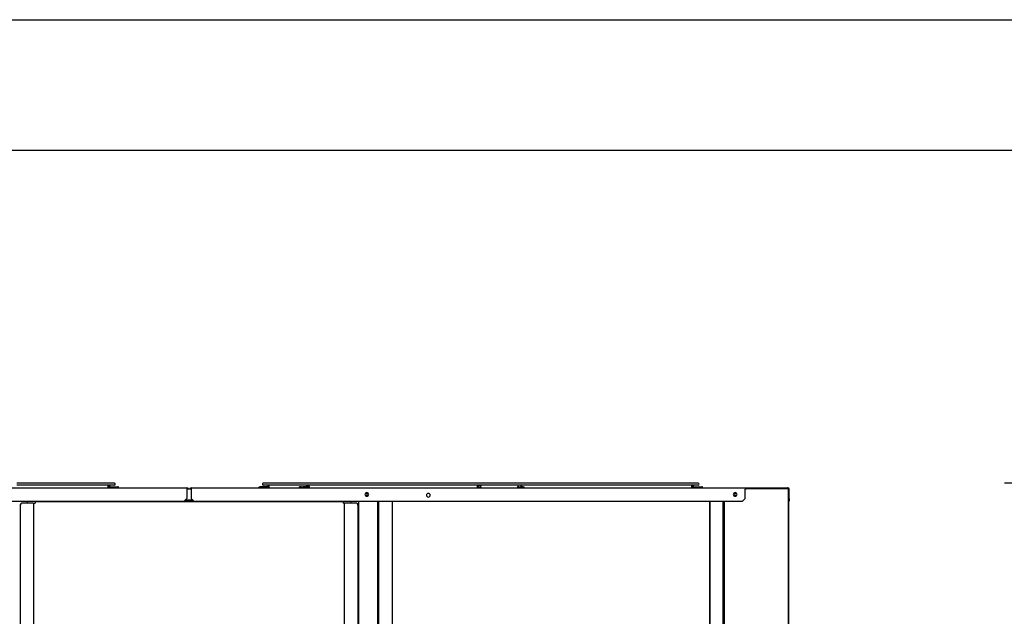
# Model space of a CAD drawing. Extents: x -156717 to 425753, y -51191 to 363295.
# Tile 266 of 502: x 132624 to 134482, y 113130 to 114257. Entities that reach past the tile are written whole.
import ezdxf

# ---------------------------------------------------------------- set-up
doc = ezdxf.new("R2010")
doc.units = 0
doc.header["$LTSCALE"] = 50
doc.layers.get('0').update_dxf_attribs({"linetype": 'CONTINUOUS'})
doc.layers.get('Defpoints').update_dxf_attribs({"linetype": 'CONTINUOUS'})
doc.layers.add('WL570---_TOEVOER', color=3, linetype='CONTINUOUS')
doc.styles.get("Standard").update_dxf_attribs({"font": 'ARIAL.TTF'})
doc.dimstyles.new('ISO-25', dxfattribs={"dimtxt": 2.5, "dimasz": 2.5, "dimexe": 1.25, "dimexo": 0.625, "dimtad": 1, "dimtih": 1, "dimdec": 4, "dimdsep": 46, "dimtxsty": 'Standard', "dimcen": 2.5, "dimadec": 0, "dimazin": 0, "dimtfac": 1, "dimtdec": 4, "dimtmove": 0, "dimatfit": 3, "dimfxl": 0, "dimtvp": 1, "dimtolj": 1, "dimtzin": 0, "dimarcsym": 0})

# ---------------------------------------------------------------- blocks, each defined once
blk = doc.blocks.new('*D172')
at = {"layer": 'Defpoints', "color": 0, "transparency": 16777216}
for p in [(134545.3, 113381.5), (135940.4, 113381.5), (135156.7, 112051.7)]:
    blk.add_point(p, dxfattribs=at)
at = {"layer": 'WL570---_TOEVOER', "color": 0, "lineweight": -2, "transparency": 16777216}
for p, q in [((135909.1, 113381.5), (134482.8, 113381.5)), ((134545.3, 113256.5), (134545.3, 112794.1)), ((134545.3, 112176.7), (134545.3, 112603.9)), ((135125.5, 112051.7), (134482.8, 112051.7))]:
    blk.add_line(p, q, dxfattribs=at)
at = {"layer": 'WL570---_TOEVOER', "color": 0, "transparency": 16777216}
for points in [[(134524.4, 113256.5), (134566.1, 113256.5), (134545.3, 113381.5)], [(134524.4, 112176.7), (134566.1, 112176.7), (134545.3, 112051.7)]]:
    blk.add_solid(points, dxfattribs=at)
at = {"layer": 'WL570---_TOEVOER', "color": 0, "transparency": 16777216, "insert": (134545.3, 112699), "char_height": 125, "attachment_point": 5}
blk.add_mtext('\\A1;1330 HT', dxfattribs=at)

msp = doc.modelspace()

# ---------------------------------------------------------------- linework, layer by layer
at = {"color": 7, "linetype": 'Continuous'}
for p, q in [((131139.19098, 114257.1833), (141479.15977, 114257.1833)), ((131385.38072, 114010.99357), (141232.97004, 114010.99357)), ((132624.97104, 113381.48072), (132618.27608, 113381.48072)), ((132624.97104, 113378.08023), (132618.27608, 113378.08023)), ((132632.14667, 113381.48072), (132624.97104, 113381.48072)), ((132632.14667, 113378.08023), (132624.97104, 113378.08023)), ((132636.44084, 113381.48072), (132632.14667, 113381.48072)), ((132636.44084, 113378.08023), (132632.14667, 113378.08023)), ((132647.06253, 113381.48072), (132636.44084, 113381.48072)), ((132647.06253, 113378.08023), (132636.44084, 113378.08023)), ((132647.91065, 113381.48072), (132647.06253, 113381.48072)), ((132647.91065, 113378.08023), (132647.06253, 113378.08023)), ((132659.38045, 113381.48072), (132647.91065, 113381.48072)), ((132659.38045, 113378.08023), (132647.91065, 113378.08023)), ((132660.99017, 113381.48072), (132659.38045, 113381.48072)), ((132660.99017, 113378.08023), (132659.38045, 113378.08023)), ((132670.85025, 113381.48072), (132660.99017, 113381.48072)), ((132670.85025, 113378.08023), (132660.99017, 113378.08023)), ((132674.91781, 113381.48072), (132670.85025, 113381.48072)), ((132674.91781, 113378.08023), (132670.85025, 113378.08023)), ((132682.32006, 113381.48072), (132674.91781, 113381.48072)), ((132682.32006, 113378.08023), (132674.91781, 113378.08023)), ((132688.84545, 113381.48072), (132682.32006, 113381.48072)), ((132688.84545, 113378.08023), (132682.32006, 113378.08023)), ((132693.00133, 113381.48072), (132688.84545, 113381.48072)), ((132693.00133, 113378.08023), (132688.84545, 113378.08023)), ((132693.78986, 113381.48072), (132693.00133, 113381.48072)), ((132693.78986, 113378.08023), (132693.00133, 113378.08023)), ((132703.62202, 113381.48072), (132693.78986, 113381.48072)), ((132703.62202, 113378.08023), (132693.78986, 113378.08023)), ((132705.25966, 113381.48072), (132703.62202, 113381.48072)), ((132705.25966, 113378.08023), (132703.62202, 113378.08023)), ((132716.72947, 113381.48072), (132705.25966, 113381.48072)), ((132716.72947, 113378.08023), (132705.25966, 113378.08023)), ((132717.58769, 113381.48072), (132716.72947, 113381.48072)), ((132717.58769, 113378.08023), (132716.72947, 113378.08023)), ((132728.19927, 113381.48072), (132717.58769, 113381.48072)), ((132728.19927, 113378.08023), (132717.58769, 113378.08023)), ((132731.55337, 113381.48072), (132728.19927, 113381.48072)), ((132731.55337, 113378.08023), (132728.19927, 113378.08023)), ((132732.4379, 113381.48072), (132731.55337, 113381.48072)), ((132732.4379, 113378.08023), (132731.55337, 113378.08023)), ((132745.51904, 113381.48072), (132732.4379, 113381.48072)), ((132745.51904, 113378.08023), (132732.4379, 113378.08023)), ((132746.43994, 113381.48072), (132745.51904, 113381.48072)), ((132746.43994, 113378.08023), (132745.51904, 113378.08023)), ((132757.13237, 113381.48072), (132746.43994, 113381.48072)), ((132757.13237, 113378.08023), (132746.43994, 113378.08023)), ((132759.48471, 113381.48072), (132757.13237, 113381.48072)), ((132759.48471, 113378.08023), (132757.13237, 113378.08023)), ((132760.44198, 113381.48072), (132759.48471, 113381.48072)), ((132760.44198, 113378.08023), (132759.48471, 113378.08023)), ((132774.0799, 113381.48072), (132760.44198, 113381.48072)), ((132774.0799, 113378.08023), (132760.44198, 113378.08023)), ((132774.44402, 113381.48072), (132774.0799, 113381.48072)), ((132774.44402, 113378.08023), (132774.0799, 113378.08023)), ((132788.06862, 113378.08017), (132774.0799, 113378.08017)), ((132788.06862, 113381.48072), (132774.44402, 113381.48072)), ((132788.06862, 113378.08023), (132774.44402, 113378.08023)), ((132788.44606, 113381.48072), (132788.06862, 113381.48072)), ((132788.44606, 113378.08023), (132788.06862, 113378.08023)), ((132789.90615, 113378.08017), (132788.06862, 113378.08017)), ((132794.17493, 113381.48072), (132788.44606, 113381.48072)), ((132789.90615, 113378.08023), (132788.44606, 113378.08023)), ((132789.16554, 113376.83005), (132789.78943, 113376.72502)), ((132789.16554, 113374.32968), (132790.51543, 113374.00278)), ((132789.78943, 113376.72502), (132790.81292, 113375.98642)), ((132789.90615, 113378.08017), (132789.90595, 113378.08017)), ((132791.4224, 113377.44941), (132789.90595, 113378.08017)), ((132794.17493, 113378.08023), (132789.90615, 113378.08023)), ((132790.51543, 113374.00278), (132791.37878, 113373.49605)), ((132790.81292, 113375.98642), (132791.22751, 113375.54428)), ((132791.22751, 113375.54428), (132792.25448, 113374.79078)), ((132791.37878, 113373.49605), (132791.52614, 113373.41614)), ((132793.06013, 113376.12034), (132791.4224, 113377.44941)), ((132791.52614, 113373.41614), (132792.89495, 113373.0795)), ((132792.25448, 113374.79078), (132792.89495, 113374.67973)), ((132792.89495, 113374.67973), (132800.06571, 113374.67973)), ((132793.60044, 113375.77106), (132793.06013, 113376.12034)), ((132794.30943, 113375.31272), (132793.60044, 113375.77106)), ((132802.05733, 113381.48072), (132794.17493, 113381.48072)), ((132802.05733, 113378.08023), (132794.17493, 113378.08023)), ((132800.06571, 113374.67973), (132800.60595, 113374.67973)), ((132800.60595, 113374.67973), (132805.11273, 113374.67973)), ((132805.11273, 113374.67973), (132808.95843, 113374.67973)), ((132810.32671, 113374.67973), (132808.95843, 113374.67973)), ((132810.32671, 113374.67973), (132810.50755, 113374.67973)), ((132810.50766, 113373.0795), (132810.50766, 113374.67973)), ((132939.46807, 113371.37925), (132947.46924, 113371.37925)), ((133075.42951, 113373.0795), (133075.42951, 113374.67973)), ((133075.42962, 113374.67973), (133077.40374, 113374.67973)), ((133089.62153, 113374.67973), (133077.40374, 113374.67973)), ((133084.55544, 113381.48072), (133083.87984, 113381.48072)), ((133084.55544, 113378.08023), (133083.87984, 113378.08023)), ((133097.86855, 113381.48072), (133084.55544, 113381.48072)), ((133097.86855, 113378.08023), (133084.55544, 113378.08023)), ((133090.36261, 113374.79091), (133089.62153, 113374.67973)), ((133091.5129, 113373.41623), (133089.62153, 113373.0795)), ((133091.62771, 113375.31271), (133090.36261, 113374.79091)), ((133092.14772, 113373.61012), (133091.5129, 113373.41623)), ((133092.33911, 113375.77105), (133091.62771, 113375.31271)), ((133092.0689, 113375.54437), (133091.62771, 113375.31271)), ((133092.88195, 113375.98632), (133092.0689, 113375.54437)), ((133093.26471, 113373.95127), (133092.14772, 113373.61012)), ((133093.45352, 113376.58985), (133092.85503, 113376.10344)), ((133094.57134, 113376.72489), (133092.88195, 113375.98632)), ((133094.4112, 113373.41623), (133093.04222, 113373.0795)), ((133093.43304, 113374.00268), (133093.26471, 113373.95127)), ((133095.29042, 113374.32968), (133093.43304, 113374.00268)), ((133094.47299, 113377.4184), (133093.45352, 113376.58985)), ((133094.56003, 113373.49698), (133094.4112, 113373.41623)), ((133096.03086, 113378.08017), (133094.47299, 113377.4184)), ((133095.29042, 113376.83005), (133094.57134, 113376.72489)), ((133096.03086, 113378.08017), (133096.03102, 113378.08017)), ((133097.49111, 113378.08017), (133096.03102, 113378.08017)), ((133097.86855, 113378.08017), (133097.49111, 113378.08017)), ((133107.7189, 113381.48072), (133097.86855, 113381.48072)), ((133107.7189, 113378.08023), (133097.86855, 113378.08023)), ((133111.49315, 113378.08017), (133097.86855, 113378.08017)), ((133111.85726, 113381.48072), (133107.7189, 113381.48072)), ((133111.85726, 113378.08023), (133107.7189, 113378.08023)), ((133126.45246, 113381.48072), (133111.85726, 113381.48072)), ((133126.45246, 113378.08023), (133111.85726, 113378.08023)), ((133140.41813, 113381.48072), (133126.45246, 113381.48072)), ((133140.41813, 113378.08023), (133126.45246, 113378.08023)), ((133154.3838, 113381.48072), (133140.41813, 113381.48072)), ((133154.3838, 113378.08023), (133140.41813, 113378.08023)), ((133151.50488, 113374.67973), (133151.50488, 113373.0795)), ((133151.50567, 113374.67973), (133152.20685, 113374.67973)), ((133154.77838, 113374.67973), (133152.20685, 113374.67973)), ((133159.53469, 113381.48072), (133154.3838, 113381.48072)), ((133159.53469, 113378.08023), (133154.3838, 113378.08023)), ((133154.77838, 113374.67973), (133159.00549, 113374.67973)), ((133161.85375, 113374.67973), (133159.00549, 113374.67973)), ((133168.34948, 113381.48072), (133159.53469, 113381.48072)), ((133168.34948, 113378.08023), (133159.53469, 113378.08023)), ((133168.96551, 113374.67973), (133161.85375, 113374.67973)), ((133167.0639, 113376.84185), (133165.23238, 113375.68847)), ((133168.06902, 113377.54211), (133167.0639, 113376.84185)), ((133169.57851, 113378.08017), (133168.06902, 113377.54211)), ((133169.2077, 113381.48072), (133168.34948, 113381.48072)), ((133169.2077, 113378.08023), (133168.34948, 113378.08023)), ((133169.43466, 113374.79097), (133168.96551, 113374.67973)), ((133169.49617, 113373.29274), (133168.96551, 113373.0795)), ((133180.6775, 113381.48072), (133169.2077, 113381.48072)), ((133169.58189, 113378.08023), (133169.2077, 113378.08023)), ((133169.90994, 113375.54441), (133169.43466, 113374.79097)), ((133169.80359, 113373.41628), (133169.49617, 113373.29274)), ((133169.58189, 113378.08017), (133169.57851, 113378.08017)), ((133180.6775, 113378.08023), (133169.58189, 113378.08023)), ((133180.6775, 113378.08017), (133169.58189, 113378.08017)), ((133170.155, 113374.01781), (133169.80359, 113373.41628)), ((133170.03565, 113375.98628), (133169.90994, 113375.54441)), ((133170.51523, 113376.72483), (133170.03565, 113375.98628)), ((133170.97377, 113374.32968), (133170.155, 113374.01781)), ((133170.97377, 113376.83005), (133170.51523, 113376.72483)), ((133182.31515, 113381.48072), (133180.6775, 113381.48072)), ((133182.31515, 113378.08023), (133180.6775, 113378.08023)), ((133192.14731, 113381.48072), (133182.31515, 113381.48072)), ((133192.14731, 113378.08023), (133182.31515, 113378.08023)), ((133197.09172, 113381.48072), (133192.14731, 113381.48072)), ((133197.09172, 113378.08023), (133192.14731, 113378.08023)), ((133203.61711, 113381.48072), (133197.09172, 113381.48072)), ((133203.61711, 113378.08023), (133197.09172, 113378.08023)), ((133211.01936, 113381.48072), (133203.61711, 113381.48072)), ((133211.01936, 113378.08023), (133203.61711, 113378.08023)), ((133215.08691, 113381.48072), (133211.01936, 113381.48072)), ((133215.08691, 113378.08023), (133211.01936, 113378.08023)), ((133224.947, 113381.48072), (133215.08691, 113381.48072)), ((133224.947, 113378.08023), (133215.08691, 113378.08023)), ((133226.55672, 113381.48072), (133224.947, 113381.48072)), ((133226.55672, 113378.08023), (133224.947, 113378.08023)), ((133236.15987, 113381.48072), (133226.55672, 113381.48072)), ((133236.15987, 113378.08023), (133226.55672, 113378.08023)), ((133238.02652, 113381.48072), (133236.15987, 113381.48072)), ((133238.02652, 113378.08023), (133236.15987, 113378.08023)), ((133238.87464, 113381.48072), (133238.02652, 113381.48072)), ((133238.87464, 113378.08023), (133238.02652, 113378.08023)), ((133249.49632, 113381.48072), (133238.87464, 113381.48072)), ((133249.49632, 113378.08023), (133238.87464, 113378.08023)), ((133253.79049, 113381.48072), (133249.49632, 113381.48072)), ((133253.79049, 113378.08023), (133249.49632, 113378.08023)), ((133260.96613, 113381.48072), (133253.79049, 113381.48072)), ((133260.96613, 113378.08023), (133253.79049, 113378.08023)), ((133267.66108, 113381.48072), (133260.96613, 113381.48072)), ((133267.66108, 113378.08023), (133260.96613, 113378.08023)), ((133272.43593, 113381.48072), (133267.66108, 113381.48072)), ((133272.43593, 113378.08023), (133267.66108, 113378.08023)), ((133281.53167, 113381.48072), (133272.43593, 113381.48072)), ((133281.53167, 113378.08023), (133272.43593, 113378.08023)), ((133282.06122, 113381.48072), (133281.53167, 113381.48072)), ((133282.06122, 113378.08023), (133281.53167, 113378.08023)), ((133283.90573, 113381.48072), (133282.06122, 113381.48072)), ((133283.90573, 113378.08023), (133282.06122, 113378.08023)), ((133295.37554, 113381.48072), (133283.90573, 113381.48072)), ((133295.37554, 113378.08023), (133283.90573, 113378.08023)), ((133296.56618, 113381.48072), (133295.37554, 113381.48072)), ((133296.56618, 113378.08023), (133295.37554, 113378.08023)), ((133306.84534, 113381.48072), (133296.56618, 113381.48072)), ((133306.84534, 113378.08023), (133296.56618, 113378.08023)), ((133310.3555, 113381.48072), (133306.84534, 113381.48072)), ((133310.3555, 113378.08023), (133306.84534, 113378.08023)), ((133318.31514, 113381.48072), (133310.3555, 113381.48072)), ((133318.31514, 113378.08023), (133310.3555, 113378.08023)), ((133324.14482, 113381.48072), (133318.31514, 113381.48072)), ((133324.14482, 113378.08023), (133318.31514, 113378.08023)), ((133329.78495, 113381.48072), (133324.14482, 113381.48072)), ((133329.78495, 113378.08023), (133324.14482, 113378.08023)), ((133335.72808, 113381.48072), (133329.78495, 113381.48072)), ((133335.72808, 113378.08023), (133329.78495, 113378.08023)), ((133341.25475, 113381.48072), (133335.72808, 113381.48072)), ((133341.25475, 113378.08023), (133335.72808, 113378.08023)), ((133349.71226, 113381.48072), (133341.25475, 113381.48072)), ((133349.71226, 113378.08023), (133341.25475, 113378.08023)), ((133352.72455, 113381.48072), (133349.71226, 113381.48072)), ((133352.72455, 113378.08023), (133349.71226, 113378.08023)), ((133364.02656, 113381.48072), (133352.72455, 113381.48072)), ((133364.02656, 113378.08023), (133352.72455, 113378.08023)), ((133377.97532, 113381.48072), (133364.02656, 113381.48072)), ((133377.97532, 113378.08023), (133364.02656, 113378.08023)), ((133384.7821, 113381.48072), (133377.97532, 113381.48072)), ((133384.7821, 113378.08023), (133377.97532, 113378.08023)), ((133392.377, 113381.48072), (133384.7821, 113381.48072)), ((133392.377, 113378.08023), (133384.7821, 113378.08023)), ((133406.26389, 113381.48072), (133392.377, 113381.48072)), ((133406.26389, 113378.08023), (133392.377, 113378.08023)), ((133420.67004, 113381.48072), (133406.26389, 113381.48072)), ((133420.67004, 113378.08023), (133406.26389, 113378.08023)), ((133435.09094, 113381.48072), (133420.67004, 113381.48072)), ((133435.09094, 113378.08023), (133420.67004, 113378.08023)), ((133448.7341, 113381.48072), (133435.09094, 113381.48072)), ((133448.7341, 113378.08023), (133435.09094, 113378.08023)), ((133495.60679, 113381.48072), (133448.7341, 113381.48072)), ((133486.38736, 113378.08023), (133448.7341, 113378.08023)), ((133495.60679, 113378.08023), (133486.38736, 113378.08023)), ((133487.77923, 113376.83005), (133486.38736, 113378.08017)), ((133486.38736, 113373.07955), (133487.77923, 113374.32968)), ((133487.97014, 113376.01405), (133487.77923, 113376.83005)), ((133487.77923, 113374.32968), (133487.97014, 113375.14568)), ((133487.97014, 113375.14568), (133487.97014, 113376.01405)), ((133489.88721, 113376.01405), (133490.17969, 113376.83005)), ((133489.88721, 113375.14568), (133489.88721, 113376.01405)), ((133490.17969, 113374.32968), (133489.88721, 113375.14568)), ((133490.17969, 113376.83005), (133492.31218, 113378.08017)), ((133492.31218, 113373.07955), (133490.17969, 113374.32968)), ((133492.31218, 113378.08017), (133493.85561, 113377.17537)), ((133493.85561, 113373.98436), (133492.31218, 113373.07955)), ((133493.65317, 113376.83005), (133493.36068, 113376.01405)), ((133493.36068, 113376.01405), (133493.36068, 113375.14568)), ((133493.36068, 113375.14568), (133493.65317, 113374.32968)), ((133495.78565, 113378.08017), (133493.65317, 113376.83005)), ((133493.65317, 113374.32968), (133495.78565, 113373.07955)), ((133532.14505, 113381.48072), (133495.60679, 113381.48072)), ((133495.78565, 113378.08023), (133495.60679, 113378.08023)), ((133503.44721, 113378.08023), (133495.78565, 113378.08023)), ((133532.14505, 113378.08023), (133503.44721, 113378.08023)), ((133539.36372, 113381.48072), (133532.14505, 113381.48072)), ((133539.36372, 113378.08023), (133532.14505, 113378.08023)), ((133543.61485, 113381.48072), (133539.36372, 113381.48072)), ((133543.61485, 113378.08023), (133539.36372, 113378.08023)), ((133553.00689, 113381.48072), (133543.61485, 113381.48072)), ((133553.00689, 113378.08023), (133543.61485, 113378.08023)), ((133555.08465, 113381.48072), (133553.00689, 113381.48072)), ((133555.08465, 113378.08023), (133553.00689, 113378.08023)), ((133566.55446, 113381.48072), (133555.08465, 113381.48072)), ((133566.55446, 113378.08023), (133555.08465, 113378.08023)), ((133563.51562, 113374.70288), (133563.51367, 113374.31642)), ((133563.51367, 113374.31642), (133563.51657, 113373.09158)), ((133563.51562, 113374.70288), (133563.54339, 113374.67973)), ((133563.54339, 113374.67973), (133565.80115, 113374.67973)), ((133564.28587, 113375.54428), (133563.55998, 113374.79078)), ((133564.64269, 113375.88675), (133564.28587, 113375.54428)), ((133564.74654, 113375.98642), (133564.64269, 113375.88675)), ((133565.28015, 113376.51885), (133564.74654, 113375.98642)), ((133565.45982, 113376.73228), (133565.26679, 113376.50461)), ((133565.26679, 113376.50461), (133565.28015, 113376.51885)), ((133565.4613, 113376.73432), (133565.45982, 113376.73228)), ((133565.47842, 113376.76189), (133565.46081, 113376.73355)), ((133565.4673, 113376.83005), (133565.47842, 113376.76189)), ((133565.80115, 113374.67973), (133569.27703, 113374.67973)), ((133567.42778, 113381.48072), (133566.55446, 113381.48072)), ((133567.42778, 113378.08023), (133566.55446, 113378.08023)), ((133567.42778, 113378.08017), (133566.55446, 113378.08017)), ((133578.02426, 113381.48072), (133567.42778, 113381.48072)), ((133567.59978, 113378.08023), (133567.42778, 113378.08023)), ((133567.59978, 113378.08017), (133567.42778, 113378.08017)), ((133578.02426, 113378.08023), (133567.59978, 113378.08023)), ((133567.6034, 113378.08017), (133567.59978, 113378.08017)), ((133568.60432, 113377.86815), (133567.6034, 113378.08017)), ((133569.67249, 113377.12098), (133568.60432, 113377.86815)), ((133573.21683, 113374.67973), (133569.27703, 113374.67973)), ((133570.96126, 113376.14056), (133569.67249, 113377.12098)), ((133570.94449, 113376.15119), (133570.96126, 113376.14056)), ((133570.94449, 113376.15119), (133571.20248, 113375.98642)), ((133571.20248, 113375.98642), (133571.89007, 113375.54428)), ((133571.89007, 113375.54428), (133573.1211, 113374.79078)), ((133573.21683, 113374.67973), (133575.69437, 113374.67973)), ((133575.69625, 113373.0795), (133575.69625, 113374.67973)), ((133581.83394, 113381.48072), (133578.02426, 113381.48072)), ((133581.83394, 113378.08023), (133578.02426, 113378.08023)), ((133589.49406, 113381.48072), (133581.83394, 113381.48072)), ((133589.49406, 113378.08023), (133581.83394, 113378.08023)), ((133595.72083, 113381.48072), (133589.49406, 113381.48072)), ((133595.72083, 113378.08023), (133589.49406, 113378.08023)), ((133600.96387, 113381.48072), (133595.72083, 113381.48072)), ((133600.96387, 113378.08023), (133595.72083, 113378.08023)), ((133606.31594, 113381.48072), (133600.96387, 113381.48072)), ((133606.31594, 113378.08023), (133600.96387, 113378.08023)), ((133610.12251, 113381.48072), (133606.31594, 113381.48072)), ((133610.12251, 113378.08023), (133606.31594, 113378.08023)), ((133612.43367, 113381.48072), (133610.12251, 113381.48072)), ((133612.43367, 113378.08023), (133610.12251, 113378.08023)), ((133623.90347, 113381.48072), (133612.43367, 113381.48072)), ((133623.90347, 113378.08023), (133612.43367, 113378.08023)), ((133624.07127, 113381.48072), (133623.90347, 113381.48072)), ((133624.07127, 113378.08023), (133623.90347, 113378.08023)), ((133635.37328, 113381.48072), (133624.07127, 113381.48072)), ((133635.37328, 113378.08023), (133624.07127, 113378.08023)), ((133638.38557, 113381.48072), (133635.37328, 113381.48072)), ((133638.38557, 113378.08023), (133635.37328, 113378.08023)), ((133646.84308, 113381.48072), (133638.38557, 113381.48072)), ((133646.84308, 113378.08023), (133638.38557, 113378.08023)), ((133652.36974, 113381.48072), (133646.84308, 113381.48072)), ((133652.36974, 113378.08023), (133646.84308, 113378.08023)), ((133658.31288, 113381.48072), (133652.36974, 113381.48072)), ((133658.31288, 113378.08023), (133652.36974, 113378.08023)), ((133663.95301, 113381.48072), (133658.31288, 113381.48072)), ((133663.95301, 113378.08023), (133658.31288, 113378.08023)), ((133669.78269, 113381.48072), (133663.95301, 113381.48072)), ((133669.78269, 113378.08023), (133663.95301, 113378.08023)), ((133677.74233, 113381.48072), (133669.78269, 113381.48072)), ((133677.74233, 113378.08023), (133669.78269, 113378.08023)), ((133681.25249, 113381.48072), (133677.74233, 113381.48072)), ((133681.25249, 113378.08023), (133677.74233, 113378.08023)), ((133691.53164, 113381.48072), (133681.25249, 113381.48072)), ((133691.53164, 113378.08023), (133681.25249, 113378.08023)), ((133692.72229, 113381.48072), (133691.53164, 113381.48072)), ((133692.72229, 113378.08023), (133691.53164, 113378.08023)), ((133704.1921, 113381.48072), (133692.72229, 113381.48072)), ((133704.1921, 113378.08023), (133692.72229, 113378.08023)), ((133706.56616, 113381.48072), (133704.1921, 113381.48072)), ((133706.56616, 113378.08023), (133704.1921, 113378.08023)), ((133708.69877, 113381.48072), (133706.56616, 113381.48072)), ((133708.69877, 113378.08023), (133706.56616, 113378.08023)), ((133715.6619, 113381.48072), (133708.69877, 113381.48072)), ((133715.6619, 113378.08023), (133708.69877, 113378.08023)), ((133720.43675, 113381.48072), (133715.6619, 113381.48072)), ((133720.43675, 113378.08023), (133715.6619, 113378.08023)), ((133727.1317, 113381.48072), (133720.43675, 113381.48072)), ((133727.1317, 113378.08023), (133720.43675, 113378.08023)), ((133734.30733, 113381.48072), (133727.1317, 113381.48072)), ((133734.30733, 113378.08023), (133727.1317, 113378.08023)), ((133738.6015, 113381.48072), (133734.30733, 113381.48072)), ((133738.6015, 113378.08023), (133734.30733, 113378.08023)), ((133749.22319, 113381.48072), (133738.6015, 113381.48072)), ((133749.22319, 113378.08023), (133738.6015, 113378.08023)), ((133750.07131, 113381.48072), (133749.22319, 113381.48072)), ((133750.07131, 113378.08023), (133749.22319, 113378.08023)), ((133761.54111, 113381.48072), (133750.07131, 113381.48072)), ((133761.54111, 113378.08023), (133750.07131, 113378.08023)), ((133763.15083, 113381.48072), (133761.54111, 113381.48072)), ((133763.15083, 113378.08023), (133761.54111, 113378.08023)), ((133773.01091, 113381.48072), (133763.15083, 113381.48072)), ((133773.01091, 113378.08023), (133763.15083, 113378.08023)), ((133777.07847, 113381.48072), (133773.01091, 113381.48072)), ((133777.07847, 113378.08023), (133773.01091, 113378.08023)), ((133784.48072, 113381.48072), (133777.07847, 113381.48072)), ((133784.48072, 113378.08023), (133777.07847, 113378.08023)), ((133791.00611, 113381.48072), (133784.48072, 113381.48072)), ((133791.00611, 113378.08023), (133784.48072, 113378.08023)), ((133795.16199, 113381.48072), (133791.00611, 113381.48072)), ((133795.16199, 113378.08023), (133791.00611, 113378.08023)), ((133795.95052, 113381.48072), (133795.16199, 113381.48072)), ((133795.95052, 113378.08023), (133795.16199, 113378.08023)), ((133805.78268, 113381.48072), (133795.95052, 113381.48072)), ((133805.78268, 113378.08023), (133795.95052, 113378.08023)), ((133807.42032, 113381.48072), (133805.78268, 113381.48072)), ((133807.42032, 113378.08023), (133805.78268, 113378.08023)), ((133818.89013, 113381.48072), (133807.42032, 113381.48072)), ((133818.89013, 113378.08023), (133807.42032, 113378.08023)), ((133819.74835, 113381.48072), (133818.89013, 113381.48072)), ((133819.74835, 113378.08023), (133818.89013, 113378.08023)), ((133830.35993, 113381.48072), (133819.74835, 113381.48072)), ((133830.35993, 113378.08023), (133819.74835, 113378.08023)), ((133833.71403, 113381.48072), (133830.35993, 113381.48072)), ((133833.71403, 113378.08023), (133830.35993, 113378.08023)), ((133834.59856, 113381.48072), (133833.71403, 113381.48072)), ((133834.59856, 113378.08023), (133833.71403, 113378.08023)), ((133847.6797, 113381.48072), (133834.59856, 113381.48072)), ((133847.6797, 113378.08023), (133834.59856, 113378.08023)), ((133848.6006, 113381.48072), (133847.6797, 113381.48072)), ((133848.6006, 113378.08023), (133847.6797, 113378.08023)), ((133859.29303, 113381.48072), (133848.6006, 113381.48072)), ((133859.29303, 113378.08023), (133848.6006, 113378.08023)), ((133861.64537, 113381.48072), (133859.29303, 113381.48072)), ((133861.64537, 113378.08023), (133859.29303, 113378.08023)), ((133862.60264, 113381.48072), (133861.64537, 113381.48072)), ((133862.60264, 113378.08023), (133861.64537, 113378.08023)), ((133876.24057, 113381.48072), (133862.60264, 113381.48072)), ((133876.24057, 113378.08023), (133862.60264, 113378.08023)), ((133876.60468, 113381.48072), (133876.24057, 113381.48072)), ((133876.60468, 113378.08023), (133876.24057, 113378.08023)), ((133890.22928, 113378.08017), (133876.24057, 113378.08017)), ((133890.22928, 113381.48072), (133876.60468, 113381.48072)), ((133890.22928, 113378.08023), (133876.60468, 113378.08023)), ((133890.60672, 113381.48072), (133890.22928, 113381.48072)), ((133890.60672, 113378.08023), (133890.22928, 113378.08023)), ((133892.06681, 113378.08017), (133890.22928, 113378.08017)), ((133896.33559, 113381.48072), (133890.60672, 113381.48072)), ((133892.06681, 113378.08023), (133890.60672, 113378.08023)), ((133891.3262, 113376.83005), (133891.95009, 113376.72502)), ((133891.3262, 113374.32968), (133892.67609, 113374.00278)), ((133891.95009, 113376.72502), (133892.97358, 113375.98642)), ((133892.06681, 113378.08017), (133892.06661, 113378.08017)), ((133893.58306, 113377.44941), (133892.06661, 113378.08017)), ((133896.33559, 113378.08023), (133892.06681, 113378.08023)), ((133892.67609, 113374.00278), (133893.53944, 113373.49605)), ((133892.97358, 113375.98642), (133893.38817, 113375.54428)), ((133893.38817, 113375.54428), (133894.41514, 113374.79078)), ((133893.53944, 113373.49605), (133893.6868, 113373.41614)), ((133895.22079, 113376.12034), (133893.58306, 113377.44941)), ((133893.6868, 113373.41614), (133895.05561, 113373.0795)), ((133894.41514, 113374.79078), (133895.05561, 113374.67973)), ((133895.05561, 113374.67973), (133902.22637, 113374.67973)), ((133895.7611, 113375.77106), (133895.22079, 113376.12034)), ((133896.47009, 113375.31272), (133895.7611, 113375.77106)), ((133904.21799, 113381.48072), (133896.33559, 113381.48072)), ((133904.21799, 113378.08023), (133896.33559, 113378.08023)), ((133902.22637, 113374.67973), (133902.76661, 113374.67973)), ((133902.76661, 113374.67973), (133907.27339, 113374.67973)), ((133907.27339, 113374.67973), (133911.11909, 113374.67973)), ((133912.48737, 113374.67973), (133911.11909, 113374.67973)), ((133912.48737, 113374.67973), (133912.66821, 113374.67973)), ((133912.66832, 113373.0795), (133912.66832, 113374.67973)), ((133993.12166, 113372.07935), (134073.13333, 113372.07935)), ((134073.13333, 113373.0795), (134073.13333, 113372.07935)), ((134073.6334, 113372.07935), (134073.13333, 113372.07935)), ((134075.13362, 113353.07658), (134075.13362, 113370.57913)), ((134074.63355, 113368.87889), (134074.13347, 113368.87889)), ((134074.63355, 113363.87816), (134074.13347, 113363.87816)), ((134074.63355, 113368.87889), (134074.63355, 113363.87816)), ((134074.63355, 113363.87816), (134074.63355, 113343.87524)), ((134075.13362, 113348.07585), (134075.13362, 113353.07658)), ((134075.13362, 113353.07658), (134076.13376, 113353.07658)), ((132951.16978, 113349.37604), (132935.76753, 113349.37604)), ((134074.63355, 113343.87524), (134074.13347, 113343.87524)), ((134074.63355, 113343.87524), (134074.63355, 112157.20226)), ((134075.13362, 113348.07585), (134076.13376, 113348.07585))]:
    msp.add_line(p, q, dxfattribs=at)
at = {"color": 3, "linetype": 'Continuous'}
for p, q in [((131893.81565, 113373.0795), (132939.46807, 113373.0795)), ((131893.81565, 113373.0795), (132939.46807, 113373.0795)), ((132939.46807, 113373.0795), (132939.46807, 113372.07935)), ((132939.46807, 113372.07935), (132939.46807, 113372.04763)), ((132939.46807, 113372.04763), (132939.46807, 113370.57913)), ((132939.46807, 113370.57913), (132939.46807, 113353.07658)), ((132947.46924, 113373.0795), (132947.46924, 113372.07935)), ((132947.46924, 113373.0795), (133993.12166, 113373.0795)), ((132947.46924, 113373.0795), (133993.12166, 113373.0795)), ((132947.46924, 113372.07935), (132947.46924, 113372.04763)), ((132947.46924, 113372.04763), (132947.46924, 113370.57913)), ((132947.46924, 113370.57913), (132947.46924, 113353.07658)), ((133993.12166, 113373.0795), (133993.12166, 113372.07935)), ((133993.12166, 113373.0795), (134073.13333, 113373.0795)), ((133993.12166, 113372.07935), (133993.12166, 113372.04763)), ((133993.12166, 113372.04763), (133993.12166, 113371.37925)), ((134045.95437, 113371.57928), (133993.12166, 113371.57928)), ((133993.12166, 113371.37925), (133993.12166, 113370.57913)), ((133993.12166, 113371.37925), (133995.00061, 113371.37925)), ((133993.12166, 113353.07658), (133993.12166, 113370.57913)), ((134072.63325, 113371.37925), (133995.00061, 113371.37925)), ((134048.62976, 113371.57928), (134045.95437, 113371.57928)), ((134050.63005, 113371.57928), (134048.62976, 113371.57928)), ((134052.13027, 113371.57928), (134050.63005, 113371.57928)), ((134052.13027, 113371.57928), (134052.13027, 113371.37925)), ((134052.13027, 113371.57928), (134052.13027, 113371.37925)), ((134073.25467, 113371.37925), (134072.63325, 113371.37925)), ((134073.6334, 113373.0795), (134073.13333, 113373.0795)), ((134074.13347, 113371.37925), (134073.25467, 113371.37925)), ((134074.13347, 113371.37925), (134074.13347, 112132.19862)), ((134076.13376, 113353.07658), (134076.13376, 113370.57913)), ((132934.46734, 113348.07585), (132939.46807, 113353.07658)), ((132947.46924, 113353.07658), (132952.46997, 113348.07585)), ((133988.12094, 113348.07585), (133993.12166, 113353.07658)), ((134076.13376, 113353.07658), (134076.13376, 113348.07585)), ((131898.81638, 113348.07585), (132934.46734, 113348.07585)), ((132624.48216, 113339.17456), (132624.48216, 112613.26874)), ((132648.98573, 113344.17529), (132629.48289, 113344.17529)), ((132637.92412, 113348.07585), (132637.92412, 113344.17529)), ((132648.98573, 113344.17529), (132649.98588, 113344.17529)), ((132649.98588, 113344.17529), (132649.98588, 112608.26801)), ((132649.98588, 113344.17529), (132650.98602, 113344.17529)), ((132650.98602, 113344.17529), (132651.98617, 113344.17529)), ((132651.98617, 113344.17529), (132652.98631, 113344.17529)), ((132652.98631, 113348.07585), (132652.98631, 113347.17572)), ((132652.98631, 113347.17572), (132652.98631, 113346.17558)), ((132652.98631, 113347.17572), (133234.07102, 113347.17572)), ((133234.07102, 113347.17572), (132652.98631, 113347.17572)), ((132652.98631, 113346.17558), (132652.98631, 113345.17543)), ((132652.98631, 113345.17543), (132652.98631, 113344.17529)), ((132952.46997, 113348.07585), (133988.12094, 113348.07585)), ((133234.07102, 113348.07585), (133234.07102, 113347.17572)), ((133234.07102, 113347.17572), (133234.07102, 113346.17558)), ((133234.07102, 113346.17558), (133234.07102, 113345.17543)), ((133234.07102, 113345.17543), (133234.07102, 113344.17529)), ((133235.07116, 113344.17529), (133234.07102, 113344.17529)), ((133236.07131, 113344.17529), (133235.07116, 113344.17529)), ((133237.07146, 113344.17529), (133236.07131, 113344.17529)), ((133237.07146, 112608.26801), (133237.07146, 113344.17529)), ((133238.0716, 113344.17529), (133237.07146, 113344.17529)), ((133257.57444, 113344.17529), (133238.0716, 113344.17529)), ((133249.0132, 113348.07585), (133249.0132, 113344.17529)), ((133262.57517, 112613.26874), (133262.57517, 113339.17456)), ((133264.01538, 112132.39865), (133264.01538, 113348.07585)), ((133264.01538, 112132.39865), (133264.01538, 113348.07585)), ((133299.02049, 113348.07585), (133299.02049, 112132.39865)), ((133301.02078, 113348.07585), (133301.02078, 112139.69971)), ((133326.52449, 113348.07585), (133326.52449, 112134.69898)), ((133926.1119, 112134.69898), (133926.1119, 113348.07585)), ((133926.1119, 113348.07585), (133926.1119, 112134.69898)), ((133951.61561, 112139.69971), (133951.61561, 113348.07585)), ((133954.11597, 112132.19862), (133954.11597, 113348.07585))]:
    msp.add_line(p, q, dxfattribs=at)
at = {"color": 7, "linetype": 'Continuous'}
for centre, radius, start, end in [((132802.4481, 113379.78048), 1.70025, 0, 90), ((132802.4481, 113379.78048), 1.70025, 270, 0), ((132939.46807, 113370.07906), 2.00029, 41.04432192, 90), ((132947.46924, 113370.07906), 2.00029, 90, 138.95567808), ((133083.48907, 113379.78048), 1.70025, 90, 180), ((133083.48907, 113379.78048), 1.70025, 180, 270), ((133904.60876, 113379.78048), 1.70025, 0, 90), ((133904.60876, 113379.78048), 1.70025, 270, 0), ((134017.3752, 113365.22835), 6.53592, 90, 94.34860772), ((134017.3752, 113365.22835), 6.53592, 85.65139228, 90), ((134073.6334, 113370.57913), 1.50022, 0, 90)]:
    msp.add_arc(centre, radius, start, end, dxfattribs=at)
at = {"color": 3, "linetype": 'Continuous'}
for centre, radius, start, end in [((132939.46807, 113370.07906), 3.00044, 26.00691735, 90), ((132947.46924, 113370.07906), 3.00044, 90, 153.99308265), ((134073.6334, 113370.57913), 2.50036, 0, 90), ((133278.96756, 113360.57768), 3.50051, 0, 180), ((133278.96756, 113360.57768), 3.50051, 180, 0), ((133279.01757, 113360.57768), 1.75026, 0, 180), ((133279.01757, 113360.57768), 1.75026, 180, 0), ((133395.03448, 113359.07746), 3.50051, 0, 180), ((133395.03448, 113359.07746), 3.50051, 180, 0), ((133974.1689, 113360.57768), 3.50051, 0, 180), ((133974.1689, 113360.57768), 3.50051, 180, 0), ((133974.11889, 113360.37765), 1.75026, 90, 270), ((133974.11889, 113360.37765), 1.75026, 270, 90), ((132629.48289, 113339.17456), 5.00073, 90, 180), ((133257.57444, 113339.17456), 5.00073, 0, 90)]:
    msp.add_arc(centre, radius, start, end, dxfattribs=at)

# ---------------------------------------------------------------- dimensions: what is measured, and where the dimension line sits
at = {"layer": 'WL570---_TOEVOER'}
dim = msp.add_linear_dim(base=(134545.26244, 113381.48072), p1=(135156.72524, 112051.68688), p2=(135940.38646, 113381.48072), angle=90, text='<> HT', dimstyle='ISO-25', override={"dimscale": 50, "dimdec": 0}, dxfattribs=at)
dim.commit()
dim.dimension.update_dxf_attribs({"geometry": '*D172', "text_midpoint": (134545.26244, 112699.02912), "dimtype": 160})

doc.saveas('drawing.dxf')
